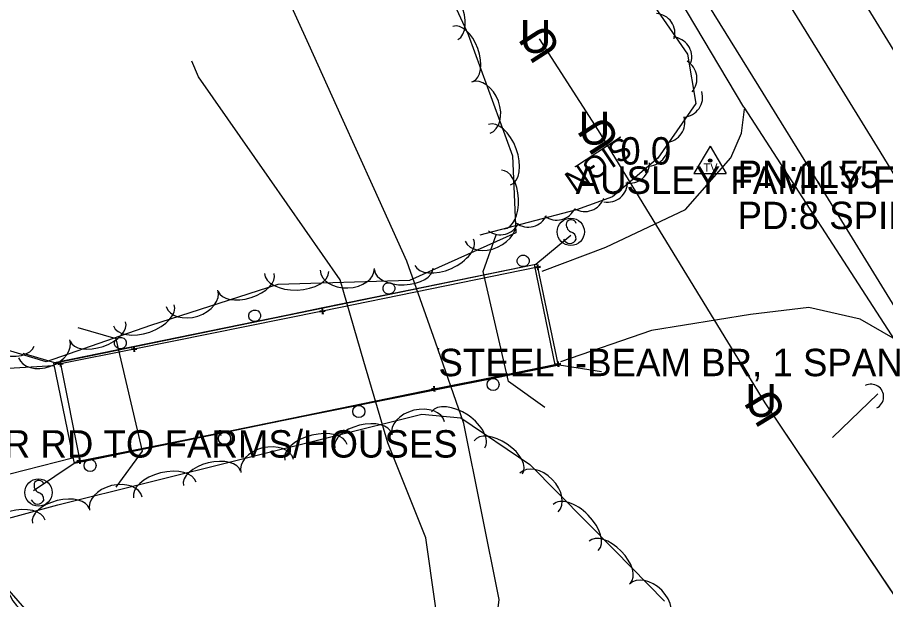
# Model space of a CAD drawing. Extents: x 954793 to 988390, y 1867850 to 1924428.
# Drawn here: x 956034.7 to 956193.1, y 1922362.8 to 1922469.1 of the extents above; entities that cross this region are included whole.
import ezdxf

# ---------------------------------------------------------------- set-up
doc = ezdxf.new("R2010")
doc.units = 0
for name, color, linetype in [('Default', 7, 'Continuous'), ('S_BRIDGE', 7, 'Continuous'), ('S_CROSS_DRAIN', 7, 'Continuous'), ('S_DRIVEWAY', 7, 'Continuous'), ('S_EDGE_PAVEMENT', 7, 'Continuous'), ('S_GUARDRAIL', 7, 'Continuous'), ('S_IRON_PIN_ANNOT', 7, 'Continuous'), ('S_MSC_PT_SYM', 7, 'Continuous'), ('S_PAVEMENT_CROWN', 7, 'Continuous'), ('S_SECONDARY_CTL', 7, 'Continuous'), ('S_SECONDARY_CTL_ANNOT', 7, 'Continuous'), ('S_SHOULDER', 7, 'Continuous'), ('S_SIGN', 7, 'Continuous'), ('S_SIGN_ANNOT', 7, 'Continuous'), ('S_STR_PT_SYM', 7, 'Continuous'), ('S_STREAM', 7, 'Continuous'), ('S_SURVEY_TEXT_ANNOT', 7, 'Continuous'), ('S_TREE', 7, 'Continuous'), ('S_UNDERGROUND_CABLE', 7, 'Continuous')]:
    doc.layers.add(name, color=color, linetype=linetype)

msp = doc.modelspace()

# ---------------------------------------------------------------- linework, layer by layer
at = {"layer": 'S_BRIDGE'}
msp.add_lwpolyline([(956132.77, 1922405.72), (956045.1, 1922387.68), (956041.33, 1922405.98), (956129, 1922424.03)], close=True, dxfattribs=at)
msp.add_lwpolyline([(956129.63, 1922423.52), (956090.36, 1922415.46), (956055.96, 1922408.58), (956042.55, 1922405.86), (956046.05, 1922388.16), (956071.69, 1922393.27), (956110.74, 1922401.31), (956133.37, 1922405.83), (956129.63, 1922423.52)], dxfattribs=at)
msp.add_lwpolyline([(956129.63, 1922423.52), (956090.36, 1922415.46), (956055.96, 1922408.58), (956042.55, 1922405.86), (956046.05, 1922388.16), (956071.69, 1922393.27), (956110.74, 1922401.31), (956133.37, 1922405.83), (956129.63, 1922423.52)], dxfattribs=at)
at = {"layer": 'S_CROSS_DRAIN'}
msp.add_arc((956190.45, 1922399.87), 2.3, 296.9569, 117.2861, dxfattribs=at)
at = {"layer": 'S_DRIVEWAY'}
for points in [[(956130.44, 1922422.77), (956142.07, 1922427.19), (956156.58, 1922434.06), (956164.88, 1922443.45), (956166.83, 1922447.96), (956167.36, 1922452.37)], [(956194.47, 1922410.59), (956188.48, 1922414.05), (956179.08, 1922416.15), (956168.43, 1922414.85), (956150.38, 1922411.95), (956133.76, 1922406.22)], [(955983.02, 1922392.98), (956011.98, 1922400.81), (956025.87, 1922404.67), (956041.29, 1922405.57)], [(956044.74, 1922388.67), (956016.06, 1922381.35), (955984.61, 1922373.3)]]:
    msp.add_lwpolyline(points, dxfattribs=at)
at = {"layer": 'S_EDGE_PAVEMENT'}
for points in [[(956202.2, 1922450.69), (956191.39, 1922468.34), (956180.57, 1922485.98), (956169.87, 1922503.29), (956159.16, 1922520.6), (956146.34, 1922541.54), (956133.52, 1922562.49), (956122.36, 1922580.6), (956111.2, 1922598.71), (956100.25, 1922616.39), (956089.3, 1922634.08), (956078.52, 1922651.93), (956067.75, 1922669.77), (956055.56, 1922689.59), (956043.37, 1922709.41), (956032.59, 1922726.73), (956021.81, 1922744.05), (956010.18, 1922762.14), (955998.55, 1922780.22), (955985.9, 1922798.91), (955973.26, 1922817.6), (955959.75, 1922835.87), (955948.12, 1922851.6)], [(956202.15, 1922404.29), (956191.45, 1922421.7), (956180.74, 1922439.1), (956181.11, 1922438.55), (956169.97, 1922456.55), (956158.84, 1922474.55)]]:
    msp.add_lwpolyline(points, dxfattribs=at)
at = {"layer": 'S_GUARDRAIL'}
for points in [[(956041.43, 1922406.12), (956129.26, 1922424.06), (956135.65, 1922429.35)], [(956127.17, 1922423.63), (956129.26, 1922424.06), (956135.65, 1922429.35)], [(956102.68, 1922418.63), (956127.17, 1922423.63)], [(956090.43, 1922416.13), (956102.68, 1922418.63)], [(956078.18, 1922413.63), (956090.43, 1922416.13)], [(956053.68, 1922408.63), (956078.18, 1922413.63)], [(956041.43, 1922406.12), (956053.68, 1922408.63)], [(956035.69, 1922407.8), (956041.43, 1922406.12)], [(956035.69, 1922407.8), (956041.43, 1922406.12)], [(956133.52, 1922405.63), (956045.39, 1922387.94)], [(956133.52, 1922405.63), (956121.26, 1922403.17)], [(956141.29, 1922404.42), (956133.51, 1922405.66)], [(956141.29, 1922404.42), (956133.51, 1922405.66)], [(956121.26, 1922403.17), (956096.75, 1922398.25)], [(956096.75, 1922398.25), (956084.5, 1922395.79)], [(956084.5, 1922395.79), (956072.24, 1922393.33)], [(956072.24, 1922393.33), (956047.73, 1922388.41)], [(956045.39, 1922387.94), (956037.59, 1922382.71)], [(956045.39, 1922387.94), (956037.59, 1922382.71)], [(956047.73, 1922388.41), (956045.39, 1922387.94)]]:
    msp.add_lwpolyline(points, dxfattribs=at)
for centre in [(956121.48, 1922402.1), (956096.97, 1922397.17), (956072.46, 1922392.25), (956047.94, 1922387.33)]:
    msp.add_circle(centre, 1.1, dxfattribs=at)
for centre in [(956126.96, 1922424.65), (956102.47, 1922419.65), (956077.97, 1922414.65), (956053.47, 1922409.65)]:
    msp.add_ellipse(centre, major_axis=(-1.08, -0.22), ratio=0.951415, dxfattribs=at)
at = {"layer": 'S_IRON_PIN_ANNOT'}
for points in [[(956130.93, 1922397.89), (956124.71, 1922402.32), (956124.3, 1922402.66), (956119.67, 1922422.71), (956122.01, 1922429.44)], [(956052.72, 1922383.37), (956057.51, 1922389.97), (956052.72, 1922410.42), (956045.76, 1922412.44)]]:
    msp.add_lwpolyline(points, dxfattribs=at)
at = {"layer": 'S_MSC_PT_SYM'}
for points in [[(956144.69, 1922447.24), (956144.69, 1922447.29), (956144.69, 1922447.24), (956144.64, 1922447.24), (956144.69, 1922447.24), (956144.69, 1922447.19), (956144.69, 1922447.24), (956144.74, 1922447.24)], [(956136.54, 1922441.89), (956136.54, 1922441.94), (956136.54, 1922441.89), (956136.49, 1922441.89), (956136.54, 1922441.89), (956136.54, 1922441.84), (956136.54, 1922441.89), (956136.59, 1922441.89)], [(956111.51, 1922408.62), (956111.51, 1922408.67), (956111.51, 1922408.62), (956111.46, 1922408.62), (956111.51, 1922408.62), (956111.51, 1922408.57), (956111.51, 1922408.62), (956111.56, 1922408.62)]]:
    msp.add_lwpolyline(points, dxfattribs=at)
for points in [[(956144.69, 1922447.24), (956144.66, 1922447.28), (956144.69, 1922447.24), (956144.65, 1922447.21), (956144.69, 1922447.24), (956144.72, 1922447.2), (956144.69, 1922447.24), (956144.73, 1922447.27)], [(956144.69, 1922447.24), (956144.66, 1922447.28), (956144.69, 1922447.24), (956144.65, 1922447.21), (956144.69, 1922447.24), (956144.72, 1922447.2), (956144.69, 1922447.24), (956144.73, 1922447.27)], [(956136.54, 1922441.89), (956136.51, 1922441.93), (956136.54, 1922441.89), (956136.49, 1922441.86), (956136.54, 1922441.89), (956136.56, 1922441.85), (956136.54, 1922441.89), (956136.58, 1922441.92)], [(956136.54, 1922441.89), (956136.51, 1922441.93), (956136.54, 1922441.89), (956136.49, 1922441.86), (956136.54, 1922441.89), (956136.56, 1922441.85), (956136.54, 1922441.89), (956136.58, 1922441.92)], [(956111.51, 1922408.62), (956111.51, 1922408.67), (956111.51, 1922408.62), (956111.46, 1922408.62), (956111.51, 1922408.62), (956111.51, 1922408.57), (956111.51, 1922408.62), (956111.56, 1922408.62)], [(956111.51, 1922408.62), (956111.51, 1922408.67), (956111.51, 1922408.62), (956111.46, 1922408.62), (956111.51, 1922408.62), (956111.51, 1922408.57), (956111.51, 1922408.62), (956111.56, 1922408.62)]]:
    msp.add_lwpolyline(points, close=True, dxfattribs=at)
at = {"layer": 'S_PAVEMENT_CROWN'}
msp.add_lwpolyline([(956202.62, 1922427.43), (956191.63, 1922445.42), (956180.69, 1922463.18), (956169.74, 1922480.93)], dxfattribs=at)
at = {"layer": 'S_SECONDARY_CTL'}
for p, q in [((956161.09, 1922445.57), (956158.08, 1922440.61)), ((956161.09, 1922445.57), (956164.03, 1922440.61)), ((956158.08, 1922440.61), (956164.03, 1922440.61))]:
    msp.add_line(p, q, dxfattribs=at)
for radius in [0.311, 0.183, 0.103]:
    msp.add_circle((956161.09, 1922442.96), radius, dxfattribs=at)
at = {"layer": 'S_SHOULDER'}
msp.add_line((956167.26, 1922452.7), (956194.8, 1922410.16), dxfattribs=at)
msp.add_lwpolyline([(956167.26, 1922452.7), (956155.42, 1922472.58)], dxfattribs=at)
at = {"layer": 'S_SIGN'}
msp.add_line((956136.54, 1922441.89), (956144.69, 1922447.24), dxfattribs=at)
msp.add_lwpolyline([(956136.54, 1922441.89), (956144.69, 1922447.24)], dxfattribs=at)
msp.add_lwpolyline([(956136.54, 1922441.89), (956144.69, 1922447.24)], dxfattribs=at)
for centre in [(956135.65, 1922429.96), (956038.52, 1922382.4)]:
    msp.add_circle(centre, 2.49, dxfattribs=at)
for centre, radius, start, end in [((956135.72, 1922431.23), 0.95, 16.5258, 156.8957), ((956136.33, 1922431.29), 1.5, 167.1196, 241.9813), ((956135.5, 1922429.14), 1.28, 204.641, 335.359), ((956135.24, 1922428.62), 1.4, 358.6529, 73.7063), ((956038.6, 1922383.67), 0.95, 16.5258, 156.8957), ((956039.21, 1922383.72), 1.5, 167.1196, 241.9813), ((956038.37, 1922381.58), 1.28, 204.641, 335.359), ((956038.11, 1922381.06), 1.4, 358.6529, 73.7063)]:
    msp.add_arc(centre, radius, start, end, dxfattribs=at)
at = {"layer": 'S_STR_PT_SYM'}
for points in [[(956129.63, 1922423.52), (956129.63, 1922424.02), (956129.63, 1922423.52), (956129.13, 1922423.52), (956129.63, 1922423.52), (956129.63, 1922423.02), (956129.63, 1922423.52), (956130.13, 1922423.52)], [(956129.63, 1922423.52), (956129.63, 1922424.02), (956129.63, 1922423.52), (956129.13, 1922423.52), (956129.63, 1922423.52), (956129.63, 1922423.02), (956129.63, 1922423.52), (956130.13, 1922423.52)], [(956129.63, 1922423.52), (956129.14, 1922423.42), (956129.63, 1922423.52), (956129.73, 1922423.03), (956129.63, 1922423.52), (956130.11, 1922423.62), (956129.63, 1922423.52), (956129.52, 1922424.01)], [(956129.63, 1922423.52), (956129.73, 1922423.03), (956129.63, 1922423.52), (956130.11, 1922423.62), (956129.63, 1922423.52), (956129.52, 1922424.01), (956129.63, 1922423.52), (956129.14, 1922423.42)], [(956129.63, 1922423.52), (956129.14, 1922423.42), (956129.63, 1922423.52), (956129.73, 1922423.03), (956129.63, 1922423.52), (956130.11, 1922423.62), (956129.63, 1922423.52), (956129.52, 1922424.01)], [(956129.63, 1922423.52), (956129.73, 1922423.03), (956129.63, 1922423.52), (956130.11, 1922423.62), (956129.63, 1922423.52), (956129.52, 1922424.01), (956129.63, 1922423.52), (956129.14, 1922423.42)], [(956090.36, 1922415.46), (956090.36, 1922415.96), (956090.36, 1922415.46), (956089.86, 1922415.46), (956090.36, 1922415.46), (956090.36, 1922414.96), (956090.36, 1922415.46), (956090.86, 1922415.46)], [(956090.36, 1922415.46), (956090.36, 1922415.96), (956090.36, 1922415.46), (956089.86, 1922415.46), (956090.36, 1922415.46), (956090.36, 1922414.96), (956090.36, 1922415.46), (956090.86, 1922415.46)], [(956090.36, 1922415.46), (956090.46, 1922414.97), (956090.36, 1922415.46), (956090.85, 1922415.56), (956090.36, 1922415.46), (956090.26, 1922415.95), (956090.36, 1922415.46), (956089.87, 1922415.36)], [(956090.36, 1922415.46), (956090.46, 1922414.97), (956090.36, 1922415.46), (956090.85, 1922415.56), (956090.36, 1922415.46), (956090.26, 1922415.95), (956090.36, 1922415.46), (956089.87, 1922415.36)], [(956055.96, 1922408.58), (956055.96, 1922409.08), (956055.96, 1922408.58), (956055.46, 1922408.58), (956055.96, 1922408.58), (956055.96, 1922408.08), (956055.96, 1922408.58), (956056.46, 1922408.58)], [(956055.96, 1922408.58), (956055.96, 1922409.08), (956055.96, 1922408.58), (956055.46, 1922408.58), (956055.96, 1922408.58), (956055.96, 1922408.08), (956055.96, 1922408.58), (956056.46, 1922408.58)], [(956055.96, 1922408.58), (956056.06, 1922408.09), (956055.96, 1922408.58), (956056.45, 1922408.68), (956055.96, 1922408.58), (956055.86, 1922409.07), (956055.96, 1922408.58), (956055.47, 1922408.48)], [(956055.96, 1922408.58), (956056.06, 1922408.09), (956055.96, 1922408.58), (956056.45, 1922408.68), (956055.96, 1922408.58), (956055.86, 1922409.07), (956055.96, 1922408.58), (956055.47, 1922408.48)], [(956042.55, 1922405.86), (956042.55, 1922406.36), (956042.55, 1922405.86), (956042.05, 1922405.86), (956042.55, 1922405.86), (956042.55, 1922405.36), (956042.55, 1922405.86), (956043.05, 1922405.86)], [(956042.55, 1922405.86), (956042.55, 1922406.36), (956042.55, 1922405.86), (956042.05, 1922405.86), (956042.55, 1922405.86), (956042.55, 1922405.36), (956042.55, 1922405.86), (956043.05, 1922405.86)], [(956042.55, 1922405.86), (956043.04, 1922405.95), (956042.55, 1922405.86), (956042.46, 1922406.35), (956042.55, 1922405.86), (956042.06, 1922405.76), (956042.55, 1922405.86), (956042.65, 1922405.37)], [(956042.55, 1922405.86), (956043.04, 1922405.95), (956042.55, 1922405.86), (956042.46, 1922406.35), (956042.55, 1922405.86), (956042.06, 1922405.76), (956042.55, 1922405.86), (956042.65, 1922405.37)], [(956133.37, 1922405.83), (956133.37, 1922406.33), (956133.37, 1922405.83), (956132.87, 1922405.83), (956133.37, 1922405.83), (956133.37, 1922405.33), (956133.37, 1922405.83), (956133.87, 1922405.83)], [(956133.37, 1922405.83), (956133.37, 1922406.33), (956133.37, 1922405.83), (956132.87, 1922405.83), (956133.37, 1922405.83), (956133.37, 1922405.33), (956133.37, 1922405.83), (956133.87, 1922405.83)], [(956133.37, 1922405.83), (956132.88, 1922405.73), (956133.37, 1922405.83), (956133.47, 1922405.35), (956133.37, 1922405.83), (956133.85, 1922405.94), (956133.37, 1922405.83), (956133.26, 1922406.32)], [(956133.37, 1922405.83), (956132.88, 1922405.73), (956133.37, 1922405.83), (956133.47, 1922405.35), (956133.37, 1922405.83), (956133.85, 1922405.94), (956133.37, 1922405.83), (956133.26, 1922406.32)], [(956110.74, 1922401.31), (956110.74, 1922401.81), (956110.74, 1922401.31), (956110.24, 1922401.31), (956110.74, 1922401.31), (956110.74, 1922400.81), (956110.74, 1922401.31), (956111.24, 1922401.31)], [(956110.74, 1922401.31), (956110.74, 1922401.81), (956110.74, 1922401.31), (956110.24, 1922401.31), (956110.74, 1922401.31), (956110.74, 1922400.81), (956110.74, 1922401.31), (956111.24, 1922401.31)], [(956110.74, 1922401.31), (956110.64, 1922401.8), (956110.74, 1922401.31), (956110.25, 1922401.21), (956110.74, 1922401.31), (956110.83, 1922400.82), (956110.74, 1922401.31), (956111.23, 1922401.4)], [(956110.74, 1922401.31), (956110.64, 1922401.8), (956110.74, 1922401.31), (956110.25, 1922401.21), (956110.74, 1922401.31), (956110.83, 1922400.82), (956110.74, 1922401.31), (956111.23, 1922401.4)], [(956071.69, 1922393.27), (956071.69, 1922393.77), (956071.69, 1922393.27), (956071.19, 1922393.27), (956071.69, 1922393.27), (956071.69, 1922392.77), (956071.69, 1922393.27), (956072.19, 1922393.27)], [(956071.69, 1922393.27), (956071.69, 1922393.77), (956071.69, 1922393.27), (956071.19, 1922393.27), (956071.69, 1922393.27), (956071.69, 1922392.77), (956071.69, 1922393.27), (956072.19, 1922393.27)], [(956071.69, 1922393.27), (956071.59, 1922393.76), (956071.69, 1922393.27), (956071.2, 1922393.17), (956071.69, 1922393.27), (956071.79, 1922392.78), (956071.69, 1922393.27), (956072.18, 1922393.37)], [(956071.69, 1922393.27), (956071.59, 1922393.76), (956071.69, 1922393.27), (956071.2, 1922393.17), (956071.69, 1922393.27), (956071.79, 1922392.78), (956071.69, 1922393.27), (956072.18, 1922393.37)], [(956046.05, 1922388.16), (956046.05, 1922388.66), (956046.05, 1922388.16), (956045.55, 1922388.16), (956046.05, 1922388.16), (956046.05, 1922387.66), (956046.05, 1922388.16), (956046.55, 1922388.16)], [(956046.05, 1922388.16), (956046.05, 1922388.66), (956046.05, 1922388.16), (956045.55, 1922388.16), (956046.05, 1922388.16), (956046.05, 1922387.66), (956046.05, 1922388.16), (956046.55, 1922388.16)], [(956046.05, 1922388.16), (956045.96, 1922388.65), (956046.05, 1922388.16), (956045.56, 1922388.07), (956046.05, 1922388.16), (956046.15, 1922387.67), (956046.05, 1922388.16), (956046.54, 1922388.26)], [(956046.05, 1922388.16), (956045.96, 1922388.65), (956046.05, 1922388.16), (956045.56, 1922388.07), (956046.05, 1922388.16), (956046.15, 1922387.67), (956046.05, 1922388.16), (956046.54, 1922388.26)]]:
    msp.add_lwpolyline(points, close=True, dxfattribs=at)
at = {"layer": 'S_STREAM'}
for points in [[(956197.11, 1922211.14), (956188.59, 1922220.9), (956180.08, 1922230.65), (956164.56, 1922248.54), (956149.03, 1922266.43), (956142.84, 1922282.19), (956136.64, 1922297.94), (956130.44, 1922313.7), (956124.25, 1922329.46), (956120.62, 1922346.6), (956122.61, 1922362.88), (956119.39, 1922378.95), (956116.17, 1922395.01), (956110.95, 1922409.82), (956105.72, 1922424.62), (956099.77, 1922437.78), (956093.81, 1922450.95), (956087.86, 1922464.12), (956081.9, 1922477.29)], [(956206.04, 1922164.41), (956192.38, 1922178.6), (956184.72, 1922188.7), (956177.06, 1922198.81), (956169.4, 1922208.91), (956161.74, 1922219.01), (956146.95, 1922239.09), (956132.15, 1922259.17), (956125.03, 1922275.16), (956117.9, 1922291.15), (956110.77, 1922307.13), (956103.64, 1922323.12), (956102.7, 1922336.17), (956112.64, 1922350.19), (956109.19, 1922374.13), (956102.27, 1922391.48), (956097.91, 1922406.33), (956093.56, 1922421.18), (956080.65, 1922439.72), (956067.73, 1922458.26), (956066.52, 1922461.11)], [(956191.68, 1922400.42), (956183.42, 1922392.44)]]:
    msp.add_lwpolyline(points, dxfattribs=at)
at = {"layer": 'S_TREE'}
for points in [[(956062.77, 1922611.72), (956108.66, 1922532.21), (956156.98, 1922462.36), (956158.45, 1922453.36), (956151.53, 1922443.39), (956143.27, 1922436.35), (956136.71, 1922433.95), (956119.07, 1922429.33)], [(956112.72, 1922475.18), (956116.94, 1922465.98), (956125, 1922443.85), (956125.63, 1922429.76), (956106.24, 1922421.09), (956082.18, 1922420.33), (956058.96, 1922412.9), (956039.95, 1922406.24), (956025.54, 1922410.55), (956013.75, 1922434.45), (955996.58, 1922464.18), (955980.96, 1922484.53)], [(956040.19, 1922356.51), (956033.17, 1922364.52), (956029.19, 1922374.07), (956030.78, 1922377.13), (956042.04, 1922380.16), (956108.45, 1922396.71), (956115.58, 1922396.05), (956128.18, 1922387.49), (956143.61, 1922371.87), (956152.75, 1922362.6)]]:
    msp.add_lwpolyline(points, dxfattribs=at)
for centre, start, end in [((956151.02, 1922466.17), 343.8744, 85.4714), ((956154.09, 1922461.87), 343.8744, 85.4714), ((956155.05, 1922457.93), 318.5095, 60.1064), ((956156.07, 1922454.54), 274.4218, 16.0187), ((956152.83, 1922449.92), 274.4218, 16.0187), ((956149.72, 1922445.58), 274.4218, 16.0187), ((956146.37, 1922442.49), 259.6733, 1.2702), ((956142.36, 1922439.02), 259.6733, 1.2702), ((956138.23, 1922437.31), 239.2728, 340.8697), ((956133.07, 1922435.75), 233.8862, 335.4831), ((956127.89, 1922434.47), 233.8862, 335.4831), ((956122.8, 1922433.06), 233.8862, 335.4831)]:
    msp.add_arc(centre, 3.64, start, end, dxfattribs=at)
for centre, major_axis, ratio in [((956112.58, 1922470.4), (-2.45, 5.33), 0.55008), ((956115.98, 1922462.41), (-1.83, 5.02), 0.540699), ((956119.26, 1922452.63), (-1.7, 4.66), 0.685311), ((956122.67, 1922444.02), (-2.01, 5.51), 0.55008), ((956123.23, 1922435.85), (-0.24, 5.34), 0.540699), ((956120.91, 1922430.26), (4.52, 2.02), 0.685311), ((956112.56, 1922426.24), (5.36, 2.39), 0.55008), ((956076.43, 1922420.72), (5.09, 1.63), 0.540699), ((956085.62, 1922422.56), (5.87, 0.19), 0.55008), ((956094.87, 1922423.12), (4.95, 0.16), 0.685311), ((956105.18, 1922423.18), (5.34, 0.17), 0.540699), ((956066.54, 1922417.83), (4.72, 1.51), 0.685311), ((956057.75, 1922414.73), (5.54, 1.94), 0.55008), ((956049.38, 1922411.8), (5.05, 1.77), 0.540699), ((956032.1, 1922410.8), (5.62, -1.68), 0.55008), ((956039.57, 1922408.63), (4.68, 1.64), 0.685311), ((956115.1, 1922393.82), (-4.85, 3.3), 0.55008), ((956107.83, 1922394.1), (-4.81, -1.2), 0.685311), ((956097.77, 1922391.86), (-5.19, -1.29), 0.540699), ((956089.16, 1922389.72), (-5.69, -1.42), 0.55008), ((956122.44, 1922388.83), (-4.42, 3.01), 0.540699), ((956080.24, 1922387.23), (-4.81, -1.2), 0.685311), ((956070.18, 1922384.99), (-5.19, -1.29), 0.540699), ((956061.58, 1922382.84), (-5.69, -1.42), 0.55008), ((956129.86, 1922382.4), (-3.48, 3.53), 0.685311), ((956052.66, 1922380.35), (-4.81, -1.2), 0.685311), ((956042.6, 1922378.11), (-5.19, -1.29), 0.540699), ((956136.55, 1922376), (-4.12, 4.18), 0.55008), ((956034.07, 1922375.82), (-5.67, -1.53), 0.55008), ((956142.78, 1922369.69), (-3.75, 3.81), 0.540699), ((956036.7, 1922363.71), (3.52, -4.02), 0.540699), ((956149.83, 1922362.17), (-3.48, 3.53), 0.685311)]:
    msp.add_ellipse(centre, major_axis=major_axis, ratio=ratio, start_param=3.141593, end_param=6.283185, dxfattribs=at)
at = {"layer": 'S_UNDERGROUND_CABLE'}
for p, q in [((956140.72, 1922448.43), (956129.97, 1922465.15)), ((956171.15, 1922398.75), (956140.72, 1922448.43)), ((956217.18, 1922330.13), (956171.15, 1922398.75))]:
    msp.add_line(p, q, dxfattribs=at)
msp.add_lwpolyline([(956327.05, 1922160.64), (956291.27, 1922215.61), (956257.08, 1922271.08), (956244.89, 1922289.72), (956217.18, 1922330.13), (956171.15, 1922398.75), (956140.72, 1922448.43), (956129.97, 1922465.15)], dxfattribs=at)
msp.add_lwpolyline([(956327.05, 1922160.64), (956291.27, 1922215.61), (956257.08, 1922271.08), (956244.89, 1922289.72), (956217.18, 1922330.13), (956171.15, 1922398.75), (956140.72, 1922448.43), (956129.97, 1922465.15)], dxfattribs=at)

# ---------------------------------------------------------------- texts
at = {"layer": 'Default'}
for rotation, p in [(360, (956126.34, 1922462.61)), (122.7315, (956134.08, 1922463.48)), (360, (956137.09, 1922445.88)), (122.7315, (956144.83, 1922446.75)), (360, (956167.52, 1922396.2)), (121.4847, (956175.22, 1922396.98))]:
    msp.add_text('U', height=6, rotation=rotation, dxfattribs=at).set_placement(p)
at = {"layer": 'S_SECONDARY_CTL'}
msp.add_text('TV', height=1.5, rotation=360, dxfattribs=at).set_placement((956159.88, 1922440.95))
at = {"layer": 'S_SECONDARY_CTL_ANNOT'}
for s, p in [('PN:1155', (956166.09, 1922437.96)), ('PD:8 SPIKE 8 SPK 8SPK', (956166.09, 1922430.46))]:
    msp.add_text(s, height=5, dxfattribs=at).set_placement(p)
at = {"layer": 'S_SIGN_ANNOT'}
msp.add_text('SIGN', height=4, rotation=213.8874, dxfattribs=at).set_placement((956145.01, 1922447.55))
for s, p in [('0.0', (956144.69, 1922442.24)), ('AUSLEY FAMILY FARM AND N/A 0.0', (956136.54, 1922436.89))]:
    msp.add_text(s, height=5, dxfattribs=at).set_placement(p)
at = {"layer": 'S_SURVEY_TEXT_ANNOT'}
for s, p in [('STEEL I-BEAM BR, 1 SPAN', (956111.51, 1922403.62)), ('GR RD TO FARMS/HOUSES', (956026.99, 1922388.77))]:
    msp.add_text(s, height=5, dxfattribs=at).set_placement(p)

doc.saveas('drawing.dxf')
